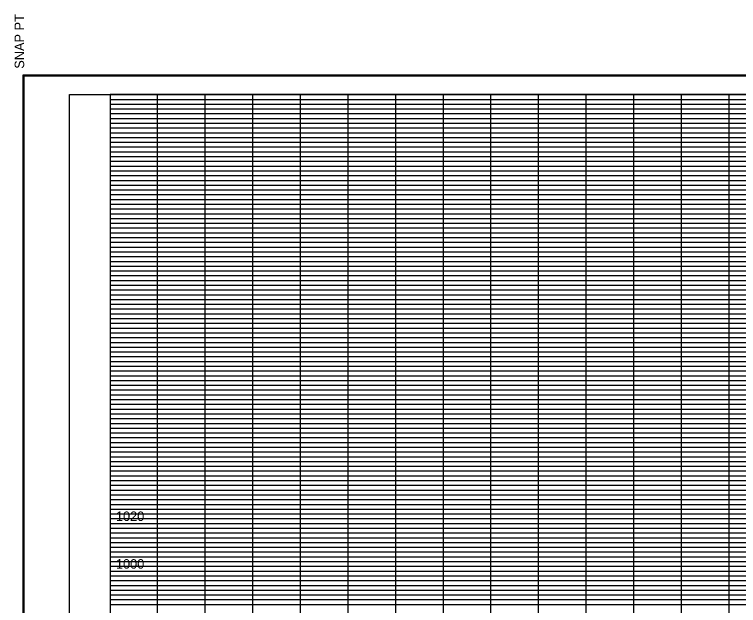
# Model space of a CAD drawing. Extents: x 2313580 to 2322968, y 282099 to 303247.
# Drawn here: x 2316841.2 to 2317145.2, y 287793.2 to 288041.3 of the extents above; entities that cross this region are included whole.
import ezdxf

# ---------------------------------------------------------------- set-up
doc = ezdxf.new("R2010")
doc.units = 0
for name, color, linetype in [('DESIGN - SHEET - Corner Text', 7, 'Continuous'), ('DESIGN - SHEET - Light Grid', 7, 'Continuous'), ('DESIGN - SHEET - Linework', 7, 'Continuous'), ('DESIGN - SHEET - Plot Shape', 7, 'Continuous'), ('DESIGN - TYPICAL - Text', 7, 'Continuous')]:
    doc.layers.add(name, color=color, linetype=linetype)

msp = doc.modelspace()

# ---------------------------------------------------------------- linework, layer by layer
at = {"layer": 'DESIGN - SHEET - Light Grid'}
for p, q in [((2316881.28, 288005.67), (2317041.28, 288005.67)), ((2317041.28, 288005.67), (2317201.28, 288005.67)), ((2316881.28, 288003.67), (2317041.28, 288003.67)), ((2317041.28, 288003.67), (2317201.28, 288003.67)), ((2316881.28, 288001.67), (2317041.28, 288001.67)), ((2316881.28, 287999.67), (2317041.28, 287999.67)), ((2317041.28, 288001.67), (2317201.28, 288001.67)), ((2317041.28, 287999.67), (2317201.28, 287999.67)), ((2316881.28, 287997.67), (2317041.28, 287997.67)), ((2317041.28, 287997.67), (2317201.28, 287997.67)), ((2316881.28, 287995.67), (2317041.28, 287995.67)), ((2316881.28, 287993.67), (2317041.28, 287993.67)), ((2317041.28, 287995.67), (2317201.28, 287995.67)), ((2317041.28, 287993.67), (2317201.28, 287993.67)), ((2316881.28, 287991.67), (2317041.28, 287991.67)), ((2317041.28, 287991.67), (2317201.28, 287991.67)), ((2316881.28, 287989.67), (2317041.28, 287989.67)), ((2317041.28, 287989.67), (2317201.28, 287989.67)), ((2316881.28, 287985.67), (2317041.28, 287985.67)), ((2317041.28, 287985.67), (2317201.28, 287985.67)), ((2316881.28, 287983.67), (2317041.28, 287983.67)), ((2316881.28, 287981.67), (2317041.28, 287981.67)), ((2317041.28, 287983.67), (2317201.28, 287983.67)), ((2317041.28, 287981.67), (2317201.28, 287981.67)), ((2316881.28, 287979.67), (2317041.28, 287979.67)), ((2317041.28, 287979.67), (2317201.28, 287979.67)), ((2316881.28, 287977.67), (2317041.28, 287977.67)), ((2316881.28, 287975.67), (2317041.28, 287975.67)), ((2317041.28, 287977.67), (2317201.28, 287977.67)), ((2317041.28, 287975.67), (2317201.28, 287975.67)), ((2316881.28, 287973.67), (2317041.28, 287973.67)), ((2317041.28, 287973.67), (2317201.28, 287973.67)), ((2316881.28, 287971.67), (2317041.28, 287971.67)), ((2316881.28, 287969.67), (2317041.28, 287969.67)), ((2317041.28, 287971.67), (2317201.28, 287971.67)), ((2317041.28, 287969.67), (2317201.28, 287969.67)), ((2316881.28, 287965.67), (2317041.28, 287965.67)), ((2316881.28, 287963.67), (2317041.28, 287963.67)), ((2317041.28, 287965.67), (2317201.28, 287965.67)), ((2317041.28, 287963.67), (2317201.28, 287963.67)), ((2316881.28, 287961.67), (2317041.28, 287961.67)), ((2316881.28, 287959.67), (2317041.28, 287959.67)), ((2317041.28, 287961.67), (2317201.28, 287961.67)), ((2317041.28, 287959.67), (2317201.28, 287959.67)), ((2316881.28, 287957.67), (2317041.28, 287957.67)), ((2317041.28, 287957.67), (2317201.28, 287957.67)), ((2316881.28, 287955.67), (2317041.28, 287955.67)), ((2316881.28, 287953.67), (2317041.28, 287953.67)), ((2317041.28, 287955.67), (2317201.28, 287955.67)), ((2317041.28, 287953.67), (2317201.28, 287953.67)), ((2316881.28, 287951.67), (2317041.28, 287951.67)), ((2317041.28, 287951.67), (2317201.28, 287951.67)), ((2316881.28, 287949.67), (2317041.28, 287949.67)), ((2317041.28, 287949.67), (2317201.28, 287949.67)), ((2316881.28, 287945.67), (2317041.28, 287945.67)), ((2317041.28, 287945.67), (2317201.28, 287945.67)), ((2316881.28, 287943.67), (2317041.28, 287943.67)), ((2316881.28, 287941.67), (2317041.28, 287941.67)), ((2317041.28, 287943.67), (2317201.28, 287943.67)), ((2317041.28, 287941.67), (2317201.28, 287941.67)), ((2316881.28, 287939.67), (2317041.28, 287939.67)), ((2317041.28, 287939.67), (2317201.28, 287939.67)), ((2316881.28, 287937.67), (2317041.28, 287937.67)), ((2316881.28, 287935.67), (2317041.28, 287935.67)), ((2317041.28, 287937.67), (2317201.28, 287937.67)), ((2317041.28, 287935.67), (2317201.28, 287935.67)), ((2316881.28, 287933.67), (2317041.28, 287933.67)), ((2317041.28, 287933.67), (2317201.28, 287933.67)), ((2316881.28, 287931.67), (2317041.28, 287931.67)), ((2316881.28, 287929.67), (2317041.28, 287929.67)), ((2317041.28, 287931.67), (2317201.28, 287931.67)), ((2317041.28, 287929.67), (2317201.28, 287929.67)), ((2316881.28, 287925.67), (2317041.28, 287925.67)), ((2316881.28, 287923.67), (2317041.28, 287923.67)), ((2317041.28, 287925.67), (2317201.28, 287925.67)), ((2317041.28, 287923.67), (2317201.28, 287923.67)), ((2316881.28, 287921.67), (2317041.28, 287921.67)), ((2317041.28, 287921.67), (2317201.28, 287921.67)), ((2316881.28, 287919.67), (2317041.28, 287919.67)), ((2316881.28, 287917.67), (2317041.28, 287917.67)), ((2317041.28, 287919.67), (2317201.28, 287919.67)), ((2317041.28, 287917.67), (2317201.28, 287917.67)), ((2316881.28, 287915.67), (2317041.28, 287915.67)), ((2317041.28, 287915.67), (2317201.28, 287915.67)), ((2316881.28, 287913.67), (2317041.28, 287913.67)), ((2316881.28, 287911.67), (2317041.28, 287911.67)), ((2317041.28, 287913.67), (2317201.28, 287913.67)), ((2317041.28, 287911.67), (2317201.28, 287911.67)), ((2316881.28, 287909.67), (2317041.28, 287909.67)), ((2317041.28, 287909.67), (2317201.28, 287909.67)), ((2316881.28, 287905.67), (2317041.28, 287905.67)), ((2317041.28, 287905.67), (2317201.28, 287905.67)), ((2316881.28, 287903.67), (2317041.28, 287903.67)), ((2317041.28, 287903.67), (2317201.28, 287903.67)), ((2316881.28, 287901.67), (2317041.28, 287901.67)), ((2316881.28, 287899.67), (2317041.28, 287899.67)), ((2317041.28, 287901.67), (2317201.28, 287901.67)), ((2317041.28, 287899.67), (2317201.28, 287899.67)), ((2316881.28, 287897.67), (2317041.28, 287897.67)), ((2317041.28, 287897.67), (2317201.28, 287897.67)), ((2316881.28, 287895.67), (2317041.28, 287895.67)), ((2316881.28, 287893.67), (2317041.28, 287893.67)), ((2317041.28, 287895.67), (2317201.28, 287895.67)), ((2317041.28, 287893.67), (2317201.28, 287893.67)), ((2316881.28, 287891.67), (2317041.28, 287891.67)), ((2317041.28, 287891.67), (2317201.28, 287891.67)), ((2316881.28, 287889.67), (2317041.28, 287889.67)), ((2317041.28, 287889.67), (2317201.28, 287889.67)), ((2316881.28, 287885.67), (2317041.28, 287885.67)), ((2316881.28, 287883.67), (2317041.28, 287883.67)), ((2317041.28, 287885.67), (2317201.28, 287885.67)), ((2317041.28, 287883.67), (2317201.28, 287883.67)), ((2316881.28, 287881.67), (2317041.28, 287881.67)), ((2317041.28, 287881.67), (2317201.28, 287881.67)), ((2316881.28, 287879.67), (2317041.28, 287879.67)), ((2316881.28, 287877.67), (2317041.28, 287877.67)), ((2317041.28, 287879.67), (2317201.28, 287879.67)), ((2317041.28, 287877.67), (2317201.28, 287877.67)), ((2316881.28, 287875.67), (2317041.28, 287875.67)), ((2317041.28, 287875.67), (2317201.28, 287875.67)), ((2316881.28, 287873.67), (2317041.28, 287873.67)), ((2316881.28, 287871.67), (2317041.28, 287871.67)), ((2317041.28, 287873.67), (2317201.28, 287873.67)), ((2317041.28, 287871.67), (2317201.28, 287871.67)), ((2316881.28, 287869.67), (2317041.28, 287869.67)), ((2317041.28, 287869.67), (2317201.28, 287869.67)), ((2316881.28, 287865.67), (2317041.28, 287865.67)), ((2317041.28, 287865.67), (2317201.28, 287865.67)), ((2316881.28, 287863.67), (2317041.28, 287863.67)), ((2317041.28, 287863.67), (2317201.28, 287863.67)), ((2316881.28, 287861.67), (2317041.28, 287861.67)), ((2316881.28, 287859.67), (2317041.28, 287859.67)), ((2317041.28, 287861.67), (2317201.28, 287861.67)), ((2317041.28, 287859.67), (2317201.28, 287859.67)), ((2316881.28, 287857.67), (2317041.28, 287857.67)), ((2317041.28, 287857.67), (2317201.28, 287857.67)), ((2316881.28, 287855.67), (2317041.28, 287855.67)), ((2316881.28, 287853.67), (2317041.28, 287853.67)), ((2317041.28, 287855.67), (2317201.28, 287855.67)), ((2317041.28, 287853.67), (2317201.28, 287853.67)), ((2316881.28, 287851.67), (2317041.28, 287851.67)), ((2317041.28, 287851.67), (2317201.28, 287851.67)), ((2316881.28, 287849.67), (2317041.28, 287849.67)), ((2317041.28, 287849.67), (2317201.28, 287849.67)), ((2316881.28, 287845.67), (2317041.28, 287845.67)), ((2317041.28, 287845.67), (2317201.28, 287845.67)), ((2316881.28, 287843.67), (2317041.28, 287843.67)), ((2316881.28, 287841.67), (2317041.28, 287841.67)), ((2317041.28, 287843.67), (2317201.28, 287843.67)), ((2317041.28, 287841.67), (2317201.28, 287841.67)), ((2316881.28, 287839.67), (2317041.28, 287839.67)), ((2317041.28, 287839.67), (2317201.28, 287839.67)), ((2316881.28, 287837.67), (2317041.28, 287837.67)), ((2316881.28, 287835.67), (2317041.28, 287835.67)), ((2317041.28, 287837.67), (2317201.28, 287837.67)), ((2317041.28, 287835.67), (2317201.28, 287835.67)), ((2316881.28, 287833.67), (2317041.28, 287833.67)), ((2317041.28, 287833.67), (2317201.28, 287833.67)), ((2316881.28, 287831.67), (2317041.28, 287831.67)), ((2316881.28, 287829.67), (2317041.28, 287829.67)), ((2317041.28, 287831.67), (2317201.28, 287831.67)), ((2317041.28, 287829.67), (2317201.28, 287829.67)), ((2316881.28, 287825.67), (2317041.28, 287825.67)), ((2316881.28, 287823.67), (2317041.28, 287823.67)), ((2317041.28, 287825.67), (2317201.28, 287825.67)), ((2317041.28, 287823.67), (2317201.28, 287823.67)), ((2316881.28, 287821.67), (2317041.28, 287821.67)), ((2317041.28, 287821.67), (2317201.28, 287821.67)), ((2316881.28, 287819.67), (2317041.28, 287819.67)), ((2316881.28, 287817.67), (2317041.28, 287817.67)), ((2317041.28, 287819.67), (2317201.28, 287819.67)), ((2317041.28, 287817.67), (2317201.28, 287817.67)), ((2316881.28, 287815.67), (2317041.28, 287815.67)), ((2317041.28, 287815.67), (2317201.28, 287815.67)), ((2316881.28, 287813.67), (2317041.28, 287813.67)), ((2316881.28, 287811.67), (2317041.28, 287811.67)), ((2317041.28, 287813.67), (2317201.28, 287813.67)), ((2317041.28, 287811.67), (2317201.28, 287811.67)), ((2316881.28, 287809.67), (2317041.28, 287809.67)), ((2317041.28, 287809.67), (2317201.28, 287809.67)), ((2316881.28, 287805.67), (2317041.28, 287805.67)), ((2317041.28, 287805.67), (2317201.28, 287805.67)), ((2316881.28, 287803.67), (2317041.28, 287803.67)), ((2316881.28, 287801.67), (2317041.28, 287801.67)), ((2317041.28, 287803.67), (2317201.28, 287803.67)), ((2317041.28, 287801.67), (2317201.28, 287801.67)), ((2316881.28, 287799.67), (2317041.28, 287799.67)), ((2317041.28, 287799.67), (2317201.28, 287799.67)), ((2316881.28, 287797.67), (2317041.28, 287797.67)), ((2316881.28, 287795.67), (2317041.28, 287795.67)), ((2317041.28, 287797.67), (2317201.28, 287797.67)), ((2317041.28, 287795.67), (2317201.28, 287795.67)), ((2316881.28, 287793.67), (2317041.28, 287793.67)), ((2317041.28, 287793.67), (2317201.28, 287793.67))]:
    msp.add_line(p, q, dxfattribs=at)
at = {"layer": 'DESIGN - SHEET - Linework'}
for p, q in [((2316844.82, 287579.39), (2316844.82, 288015.95)), ((2316844.82, 288015.95), (2317525.62, 288015.95)), ((2316901.28, 287587.67), (2316901.28, 288007.67)), ((2316921.28, 287587.67), (2316921.28, 288007.67)), ((2316941.28, 287587.67), (2316941.28, 288007.67)), ((2316961.28, 287587.67), (2316961.28, 288007.67)), ((2316981.28, 287587.67), (2316981.28, 288007.67)), ((2317001.28, 287587.67), (2317001.28, 288007.67)), ((2317021.28, 287587.67), (2317021.28, 288007.67)), ((2317041.28, 287587.67), (2317041.28, 288007.67)), ((2317061.28, 287587.67), (2317061.28, 288007.67)), ((2317081.28, 287587.67), (2317081.28, 288007.67)), ((2317101.28, 287587.67), (2317101.28, 288007.67)), ((2317121.28, 287587.67), (2317121.28, 288007.67)), ((2317141.28, 287587.67), (2317141.28, 288007.67)), ((2316881.28, 287987.67), (2317441.28, 287987.67)), ((2316881.28, 287967.67), (2317521.28, 287967.67)), ((2316881.28, 287947.67), (2317521.28, 287947.67)), ((2316881.28, 287927.67), (2317521.28, 287927.67)), ((2316881.28, 287907.67), (2317521.28, 287907.67)), ((2316881.28, 287887.67), (2317521.28, 287887.67)), ((2316881.28, 287867.67), (2317521.28, 287867.67)), ((2316881.28, 287847.67), (2317521.28, 287847.67)), ((2316881.28, 287827.67), (2317521.28, 287827.67)), ((2316881.28, 287807.67), (2317521.28, 287807.67))]:
    msp.add_line(p, q, dxfattribs=at)
msp.add_lwpolyline([(2316881.28, 288007.67), (2316881.28, 287587.67), (2317521.28, 287587.67), (2317521.28, 288007.67), (2316881.28, 288007.67)], dxfattribs=at)
at = {"layer": 'DESIGN - SHEET - Plot Shape'}
for points in [[(2316845.22, 288015.55), (2317525.22, 288015.55), (2317525.22, 287579.79), (2316845.22, 287579.79)], [(2316864.28, 288007.67), (2317521.28, 288007.67), (2317521.28, 287582.67), (2316864.28, 287582.67)]]:
    msp.add_lwpolyline(points, close=True, dxfattribs=at)

# ---------------------------------------------------------------- texts
at = {"layer": 'DESIGN - SHEET - Corner Text'}
msp.add_text('  SNAP PT', height=4, rotation=90, dxfattribs=at).set_placement((2316845.22, 288015.55))
at = {"layer": 'DESIGN - TYPICAL - Text'}
for s, p in [('1020', (2316883.76, 287828.67)), ('1000', (2316883.76, 287808.67))]:
    msp.add_text(s, height=4, dxfattribs=at).set_placement(p)

doc.saveas('drawing.dxf')
